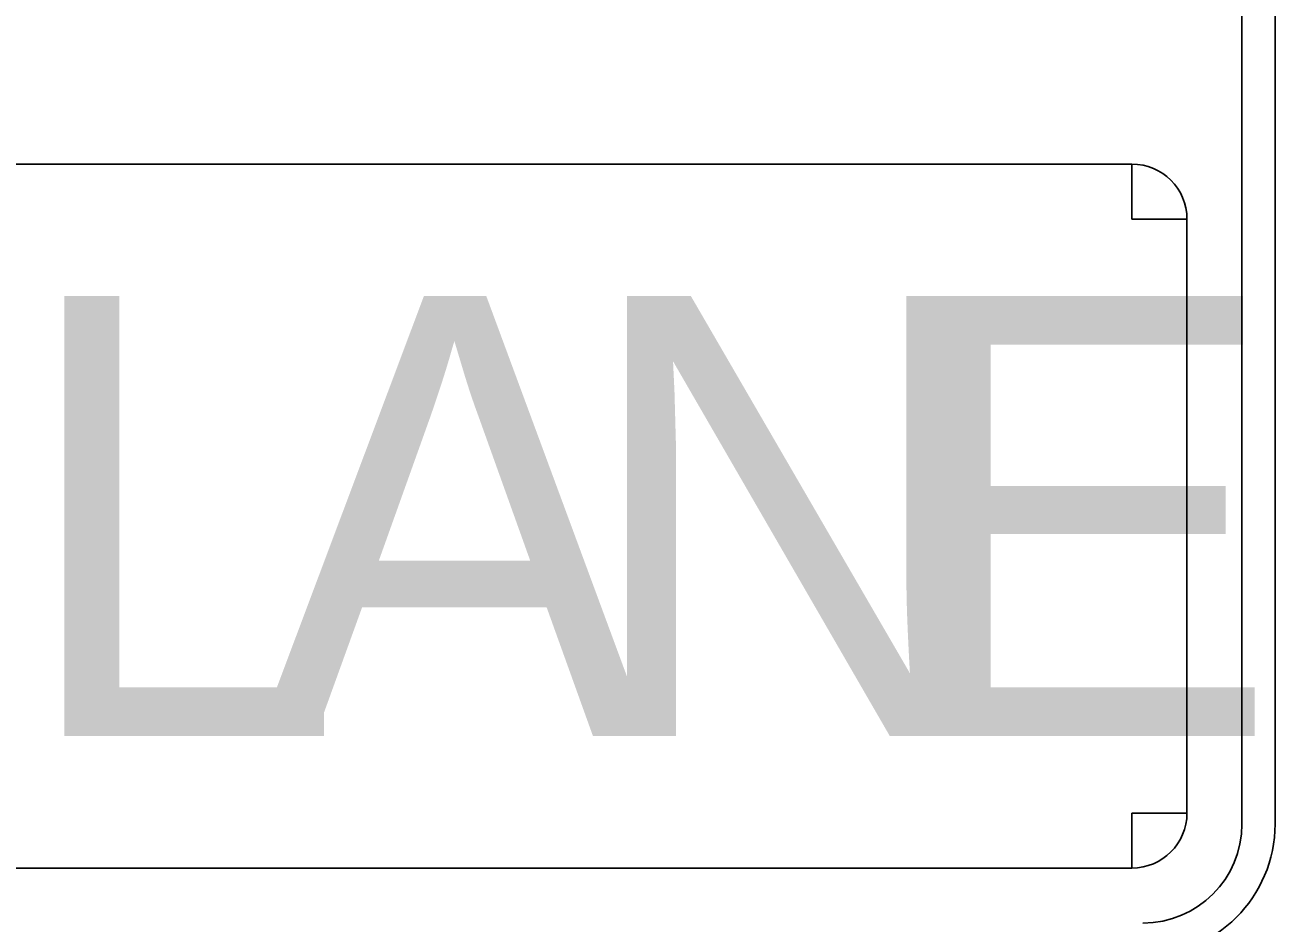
# Model space of a CAD drawing. Extents: x 99958 to 100176, y 99935 to 100011.
# Drawn here: x 100105.4927 to 100105.6524, y 99973.3442 to 99973.459 of the extents above; entities that cross this region are included whole.
import ezdxf

# ---------------------------------------------------------------- set-up
doc = ezdxf.new("R2010")
doc.units = 0
doc.layers.add('TR_SN_ConstructionSigns', color=7, linetype='Continuous')

msp = doc.modelspace()

# ---------------------------------------------------------------- linework, layer by layer
at = {"layer": 'TR_SN_ConstructionSigns'}
for p, q in [((100105.64815, 99973.59314), (100105.64815, 99973.35689)), ((100105.65237, 99973.35689), (100105.65237, 99973.59314)), ((100105.65237, 99973.35689), (100105.65237, 99973.59314)), ((100105.65237, 99973.59314), (100105.65237, 99973.35689)), ((100105.63409, 99973.44126), (100105.33315, 99973.44126)), ((100105.63409, 99973.44126), (100105.63409, 99973.43423)), ((100105.63409, 99973.43423), (100105.63409, 99973.44126)), ((100105.63409, 99973.43423), (100105.64112, 99973.43423)), ((100105.64112, 99973.43423), (100105.63409, 99973.43423)), ((100105.64112, 99973.35829), (100105.64112, 99973.43423)), ((100105.64112, 99973.35829), (100105.63409, 99973.35829)), ((100105.63409, 99973.35829), (100105.63409, 99973.35126)), ((100105.63409, 99973.35126), (100105.63409, 99973.35829)), ((100105.63409, 99973.35829), (100105.64112, 99973.35829)), ((100105.33315, 99973.35126), (100105.63409, 99973.35126))]:
    msp.add_line(p, q, dxfattribs=at)
for centre, radius, start, end in [((100105.63409, 99973.43423), 0.00703, 0, 90), ((100105.63409, 99973.35829), 0.00703, 270, 0), ((100105.63549, 99973.35689), 0.01688, 270, 0), ((100105.63549, 99973.35689), 0.01688, 270, 0), ((100105.63549, 99973.35689), 0.01266, 270, 0), ((100105.63549, 99973.35689), 0.01688, 270, 0)]:
    msp.add_arc(centre, radius, start, end, dxfattribs=at)

# ---------------------------------------------------------------- texts
for s, p in [('L', (100105.49151, 99973.36814)), ('A', (100105.52236, 99973.36814)), ('N', (100105.56341, 99973.36814)), ('E', (100105.60284, 99973.36814))]:
    msp.add_text(s, height=0.05625, dxfattribs=at).set_placement(p)

doc.saveas('drawing.dxf')
